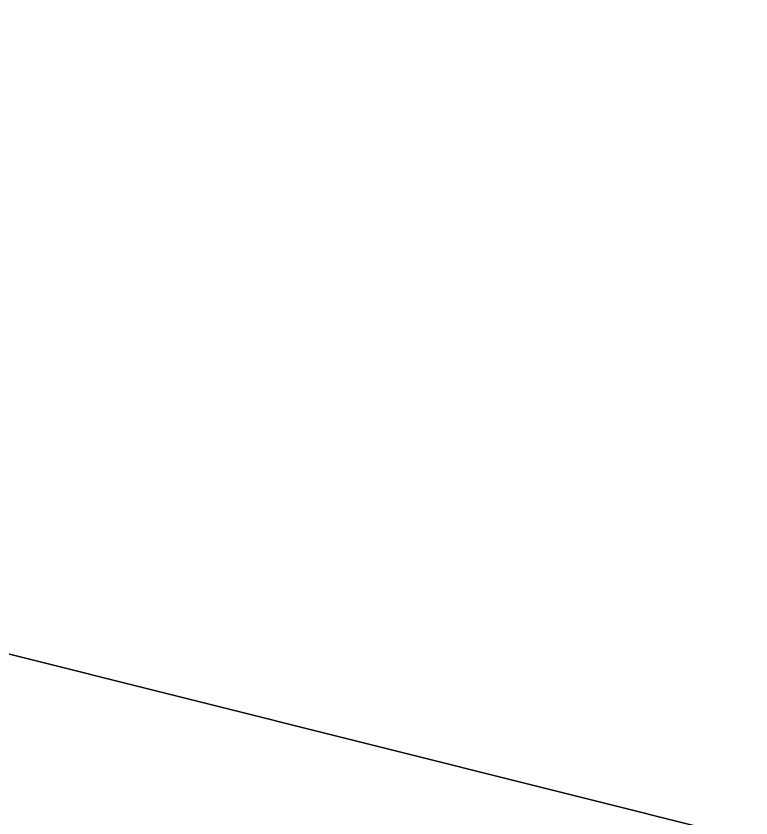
# Model space of a CAD drawing. Extents: x 1131015 to 1136271, y 133453 to 174329.
# Drawn here: x 1132361.155 to 1132361.64, y 159175.228 to 159175.757 of the extents above; entities that cross this region are included whole.
import ezdxf

# ---------------------------------------------------------------- set-up
doc = ezdxf.new("R2010")
doc.units = 0
doc.layers.add('DESIGN - EARTHWORK - Shapes', color=7, linetype='Continuous')
doc.layers.add('DESIGN - TYPICAL - Finished Grade and Subgrade', color=7, linetype='Continuous')

msp = doc.modelspace()

# ---------------------------------------------------------------- linework, layer by layer
at = {"layer": 'DESIGN - EARTHWORK - Shapes'}
for points in [[(1132332.4556, 159176.49872), (1132340.4556, 159175.85872), (1132348.4556, 159175.21872), (1132352.4556, 159174.89872), (1132356.4556, 159174.57872), (1132358.4556, 159174.41872), (1132359.87333, 159174.3053), (1132367.81451, 159173.67001), (1132359.87333, 159175.6553), (1132358.4556, 159175.76872), (1132356.4556, 159175.92872), (1132352.4556, 159176.24872), (1132348.4556, 159176.56872), (1132340.4556, 159177.20872), (1132332.4556, 159177.84872)], [(1132371.87333, 159172.6553), (1132367.81451, 159173.67001), (1132359.87333, 159175.6553), (1132358.4556, 159175.76872), (1132356.4556, 159175.92872), (1132352.4556, 159176.24872), (1132348.4556, 159176.56872), (1132340.4556, 159177.20872), (1132332.4556, 159177.84872)], [(1132371.87333, 159172.6553), (1132367.81451, 159173.67001), (1132359.87333, 159175.6553), (1132358.4556, 159175.76872), (1132356.4556, 159175.92872), (1132352.4556, 159176.24872), (1132348.4556, 159176.56872), (1132340.4556, 159177.20872), (1132332.4556, 159177.84872)], [(1132332.4556, 159176.49872), (1132340.4556, 159175.85872), (1132348.4556, 159175.21872), (1132352.4556, 159174.89872), (1132356.4556, 159174.57872), (1132358.4556, 159174.41872), (1132359.87333, 159174.3053), (1132367.81451, 159173.67001), (1132359.87333, 159175.6553), (1132358.4556, 159175.76872), (1132356.4556, 159175.92872), (1132352.4556, 159176.24872), (1132348.4556, 159176.56872), (1132340.4556, 159177.20872), (1132332.4556, 159177.84872)], [(1132371.87333, 159172.6553), (1132367.81451, 159173.67001), (1132359.87333, 159175.6553), (1132358.4556, 159175.76872), (1132356.4556, 159175.92872), (1132352.4556, 159176.24872), (1132348.4556, 159176.56872), (1132340.4556, 159177.20872), (1132332.4556, 159177.84872)], [(1132332.4556, 159176.49872), (1132340.4556, 159175.85872), (1132348.4556, 159175.21872), (1132352.4556, 159174.89872), (1132356.4556, 159174.57872), (1132358.4556, 159174.41872), (1132359.87333, 159174.3053), (1132367.81451, 159173.67001), (1132359.87333, 159175.6553), (1132358.4556, 159175.76872), (1132356.4556, 159175.92872), (1132352.4556, 159176.24872), (1132348.4556, 159176.56872), (1132340.4556, 159177.20872), (1132332.4556, 159177.84872)], [(1132332.4556, 159176.49872), (1132340.4556, 159175.85872), (1132348.4556, 159175.21872), (1132352.4556, 159174.89872), (1132356.4556, 159174.57872), (1132358.4556, 159174.41872), (1132359.87333, 159174.3053), (1132367.81451, 159173.67001), (1132359.87333, 159175.6553), (1132358.4556, 159175.76872), (1132356.4556, 159175.92872), (1132352.4556, 159176.24872), (1132348.4556, 159176.56872), (1132340.4556, 159177.20872), (1132332.4556, 159177.84872)], [(1132371.87333, 159172.6553), (1132367.81451, 159173.67001), (1132359.87333, 159175.6553), (1132358.4556, 159175.76872), (1132356.4556, 159175.92872), (1132352.4556, 159176.24872), (1132348.4556, 159176.56872), (1132340.4556, 159177.20872), (1132332.4556, 159177.84872)], [(1132371.87333, 159172.6553), (1132367.81451, 159173.67001), (1132359.87333, 159175.6553), (1132358.4556, 159175.76872), (1132356.4556, 159175.92872), (1132352.4556, 159176.24872), (1132348.4556, 159176.56872), (1132340.4556, 159177.20872), (1132332.4556, 159177.84872)], [(1132332.4556, 159176.49872), (1132340.4556, 159175.85872), (1132348.4556, 159175.21872), (1132352.4556, 159174.89872), (1132356.4556, 159174.57872), (1132358.4556, 159174.41872), (1132359.87333, 159174.3053), (1132367.81451, 159173.67001), (1132359.87333, 159175.6553), (1132358.4556, 159175.76872), (1132356.4556, 159175.92872), (1132352.4556, 159176.24872), (1132348.4556, 159176.56872), (1132340.4556, 159177.20872), (1132332.4556, 159177.84872)], [(1132371.87333, 159172.6553), (1132367.81451, 159173.67001), (1132359.87333, 159175.6553), (1132358.4556, 159175.76872), (1132356.4556, 159175.92872), (1132352.4556, 159176.24872), (1132348.4556, 159176.56872), (1132340.4556, 159177.20872), (1132332.4556, 159177.84872)], [(1132332.4556, 159176.49872), (1132340.4556, 159175.85872), (1132348.4556, 159175.21872), (1132352.4556, 159174.89872), (1132356.4556, 159174.57872), (1132358.4556, 159174.41872), (1132359.87333, 159174.3053), (1132367.81451, 159173.67001), (1132359.87333, 159175.6553), (1132358.4556, 159175.76872), (1132356.4556, 159175.92872), (1132352.4556, 159176.24872), (1132348.4556, 159176.56872), (1132340.4556, 159177.20872), (1132332.4556, 159177.84872)], [(1132371.87333, 159172.6553), (1132367.81451, 159173.67001), (1132359.87333, 159175.6553), (1132358.4556, 159175.76872), (1132356.4556, 159175.92872), (1132352.4556, 159176.24872), (1132348.4556, 159176.56872), (1132340.4556, 159177.20872), (1132332.4556, 159177.84872)], [(1132332.4556, 159176.49872), (1132340.4556, 159175.85872), (1132348.4556, 159175.21872), (1132352.4556, 159174.89872), (1132356.4556, 159174.57872), (1132358.4556, 159174.41872), (1132359.87333, 159174.3053), (1132367.81451, 159173.67001), (1132359.87333, 159175.6553), (1132358.4556, 159175.76872), (1132356.4556, 159175.92872), (1132352.4556, 159176.24872), (1132348.4556, 159176.56872), (1132340.4556, 159177.20872), (1132332.4556, 159177.84872)], [(1132332.4556, 159176.49872), (1132340.4556, 159175.85872), (1132348.4556, 159175.21872), (1132352.4556, 159174.89872), (1132356.4556, 159174.57872), (1132358.4556, 159174.41872), (1132359.87333, 159174.3053), (1132367.81451, 159173.67001), (1132359.87333, 159175.6553), (1132358.4556, 159175.76872), (1132356.4556, 159175.92872), (1132352.4556, 159176.24872), (1132348.4556, 159176.56872), (1132340.4556, 159177.20872), (1132332.4556, 159177.84872)], [(1132371.87333, 159172.6553), (1132367.81451, 159173.67001), (1132359.87333, 159175.6553), (1132358.4556, 159175.76872), (1132356.4556, 159175.92872), (1132352.4556, 159176.24872), (1132348.4556, 159176.56872), (1132340.4556, 159177.20872), (1132332.4556, 159177.84872)], [(1132332.4556, 159176.49872), (1132340.4556, 159175.85872), (1132348.4556, 159175.21872), (1132352.4556, 159174.89872), (1132356.4556, 159174.57872), (1132358.4556, 159174.41872), (1132359.87333, 159174.3053), (1132367.81451, 159173.67001), (1132359.87333, 159175.6553), (1132358.4556, 159175.76872), (1132356.4556, 159175.92872), (1132352.4556, 159176.24872), (1132348.4556, 159176.56872), (1132340.4556, 159177.20872), (1132332.4556, 159177.84872)], [(1132371.87333, 159172.6553), (1132367.81451, 159173.67001), (1132359.87333, 159175.6553), (1132358.4556, 159175.76872), (1132356.4556, 159175.92872), (1132352.4556, 159176.24872), (1132348.4556, 159176.56872), (1132340.4556, 159177.20872), (1132332.4556, 159177.84872)], [(1132332.4556, 159176.49872), (1132340.4556, 159175.85872), (1132348.4556, 159175.21872), (1132352.4556, 159174.89872), (1132356.4556, 159174.57872), (1132358.4556, 159174.41872), (1132359.87333, 159174.3053), (1132367.81451, 159173.67001), (1132359.87333, 159175.6553), (1132358.4556, 159175.76872), (1132356.4556, 159175.92872), (1132352.4556, 159176.24872), (1132348.4556, 159176.56872), (1132340.4556, 159177.20872), (1132332.4556, 159177.84872)], [(1132371.87333, 159172.6553), (1132367.81451, 159173.67001), (1132359.87333, 159175.6553), (1132358.4556, 159175.76872), (1132356.4556, 159175.92872), (1132352.4556, 159176.24872), (1132348.4556, 159176.56872), (1132340.4556, 159177.20872), (1132332.4556, 159177.84872)], [(1132332.4556, 159177.84872), (1132340.4556, 159177.20872), (1132348.4556, 159176.56872), (1132352.4556, 159176.24872), (1132356.4556, 159175.92872), (1132358.4556, 159175.76872), (1132359.87333, 159175.6553), (1132367.81451, 159173.67001), (1132359.87333, 159174.3053), (1132358.4556, 159174.41872), (1132356.4556, 159174.57872), (1132352.4556, 159174.89872), (1132348.4556, 159175.21872), (1132340.4556, 159175.85872), (1132332.4556, 159176.49872)], [(1132371.87333, 159172.6553), (1132367.81451, 159173.67001), (1132359.87333, 159175.6553), (1132358.4556, 159175.76872), (1132356.4556, 159175.92872), (1132352.4556, 159176.24872), (1132348.4556, 159176.56872), (1132340.4556, 159177.20872), (1132332.4556, 159177.84872)], [(1132332.4556, 159177.84872), (1132340.4556, 159177.20872), (1132348.4556, 159176.56872), (1132352.4556, 159176.24872), (1132356.4556, 159175.92872), (1132358.4556, 159175.76872), (1132359.87333, 159175.6553), (1132367.81451, 159173.67001), (1132359.87333, 159174.3053), (1132358.4556, 159174.41872), (1132356.4556, 159174.57872), (1132352.4556, 159174.89872), (1132348.4556, 159175.21872), (1132340.4556, 159175.85872), (1132332.4556, 159176.49872)], [(1132332.4556, 159177.84872), (1132340.4556, 159177.20872), (1132348.4556, 159176.56872), (1132352.4556, 159176.24872), (1132356.4556, 159175.92872), (1132358.4556, 159175.76872), (1132359.87333, 159175.6553), (1132367.81451, 159173.67001), (1132371.87333, 159172.6553)], [(1132371.87333, 159172.6553), (1132367.81451, 159173.67001), (1132359.87333, 159175.6553), (1132358.4556, 159175.76872), (1132356.4556, 159175.92872), (1132352.4556, 159176.24872), (1132348.4556, 159176.56872), (1132340.4556, 159177.20872), (1132332.4556, 159177.84872)], [(1132332.4556, 159176.49872), (1132340.4556, 159175.85872), (1132348.4556, 159175.21872), (1132352.4556, 159174.89872), (1132356.4556, 159174.57872), (1132358.4556, 159174.41872), (1132359.87333, 159174.3053), (1132367.81451, 159173.67001), (1132359.87333, 159175.6553), (1132358.4556, 159175.76872), (1132356.4556, 159175.92872), (1132352.4556, 159176.24872), (1132348.4556, 159176.56872), (1132340.4556, 159177.20872), (1132332.4556, 159177.84872)], [(1132371.87333, 159172.6553), (1132367.81451, 159173.67001), (1132359.87333, 159175.6553), (1132358.4556, 159175.76872), (1132356.4556, 159175.92872), (1132352.4556, 159176.24872), (1132348.4556, 159176.56872), (1132340.4556, 159177.20872), (1132332.4556, 159177.84872)], [(1132332.4556, 159177.84872), (1132340.4556, 159177.20872), (1132348.4556, 159176.56872), (1132352.4556, 159176.24872), (1132356.4556, 159175.92872), (1132358.4556, 159175.76872), (1132359.87333, 159175.6553), (1132367.81451, 159173.67001), (1132359.87333, 159174.3053), (1132358.4556, 159174.41872), (1132356.4556, 159174.57872), (1132352.4556, 159174.89872), (1132348.4556, 159175.21872), (1132340.4556, 159175.85872), (1132332.4556, 159176.49872)], [(1132332.4556, 159176.49872), (1132340.4556, 159175.85872), (1132348.4556, 159175.21872), (1132352.4556, 159174.89872), (1132356.4556, 159174.57872), (1132358.4556, 159174.41872), (1132359.87333, 159174.3053), (1132367.81451, 159173.67001), (1132359.87333, 159175.6553), (1132358.4556, 159175.76872), (1132356.4556, 159175.92872), (1132352.4556, 159176.24872), (1132348.4556, 159176.56872), (1132340.4556, 159177.20872), (1132332.4556, 159177.84872)], [(1132371.87333, 159172.6553), (1132367.81451, 159173.67001), (1132359.87333, 159175.6553), (1132358.4556, 159175.76872), (1132356.4556, 159175.92872), (1132352.4556, 159176.24872), (1132348.4556, 159176.56872), (1132340.4556, 159177.20872), (1132332.4556, 159177.84872)], [(1132332.4556, 159177.84872), (1132340.4556, 159177.20872), (1132348.4556, 159176.56872), (1132352.4556, 159176.24872), (1132356.4556, 159175.92872), (1132358.4556, 159175.76872), (1132359.87333, 159175.6553), (1132367.81451, 159173.67001), (1132359.87333, 159174.3053), (1132358.4556, 159174.41872), (1132356.4556, 159174.57872), (1132352.4556, 159174.89872), (1132348.4556, 159175.21872), (1132340.4556, 159175.85872), (1132332.4556, 159176.49872)], [(1132371.87333, 159172.6553), (1132367.81451, 159173.67001), (1132359.87333, 159175.6553), (1132358.4556, 159175.76872), (1132356.4556, 159175.92872), (1132352.4556, 159176.24872), (1132348.4556, 159176.56872), (1132340.4556, 159177.20872), (1132332.4556, 159177.84872)], [(1132332.4556, 159177.84872), (1132340.4556, 159177.20872), (1132348.4556, 159176.56872), (1132352.4556, 159176.24872), (1132356.4556, 159175.92872), (1132358.4556, 159175.76872), (1132359.87333, 159175.6553), (1132367.81451, 159173.67001), (1132371.87333, 159172.6553)], [(1132332.4556, 159177.84872), (1132340.4556, 159177.20872), (1132348.4556, 159176.56872), (1132352.4556, 159176.24872), (1132356.4556, 159175.92872), (1132358.4556, 159175.76872), (1132359.87333, 159175.6553), (1132367.81451, 159173.67001), (1132359.87333, 159174.3053), (1132358.4556, 159174.41872), (1132356.4556, 159174.57872), (1132352.4556, 159174.89872), (1132348.4556, 159175.21872), (1132340.4556, 159175.85872), (1132332.4556, 159176.49872)], [(1132332.4556, 159177.84872), (1132340.4556, 159177.20872), (1132348.4556, 159176.56872), (1132352.4556, 159176.24872), (1132356.4556, 159175.92872), (1132358.4556, 159175.76872), (1132359.87333, 159175.6553), (1132367.81451, 159173.67001), (1132371.87333, 159172.6553)], [(1132332.4556, 159177.84872), (1132340.4556, 159177.20872), (1132348.4556, 159176.56872), (1132352.4556, 159176.24872), (1132356.4556, 159175.92872), (1132358.4556, 159175.76872), (1132359.87333, 159175.6553), (1132367.81451, 159173.67001), (1132359.87333, 159174.3053), (1132358.4556, 159174.41872), (1132356.4556, 159174.57872), (1132352.4556, 159174.89872), (1132348.4556, 159175.21872), (1132340.4556, 159175.85872), (1132332.4556, 159176.49872)]]:
    msp.add_lwpolyline(points, dxfattribs=at)
at = {"layer": 'DESIGN - TYPICAL - Finished Grade and Subgrade'}
msp.add_line((1132359.87333, 159175.6553), (1132367.81451, 159173.67001), dxfattribs=at)

doc.saveas('drawing.dxf')
